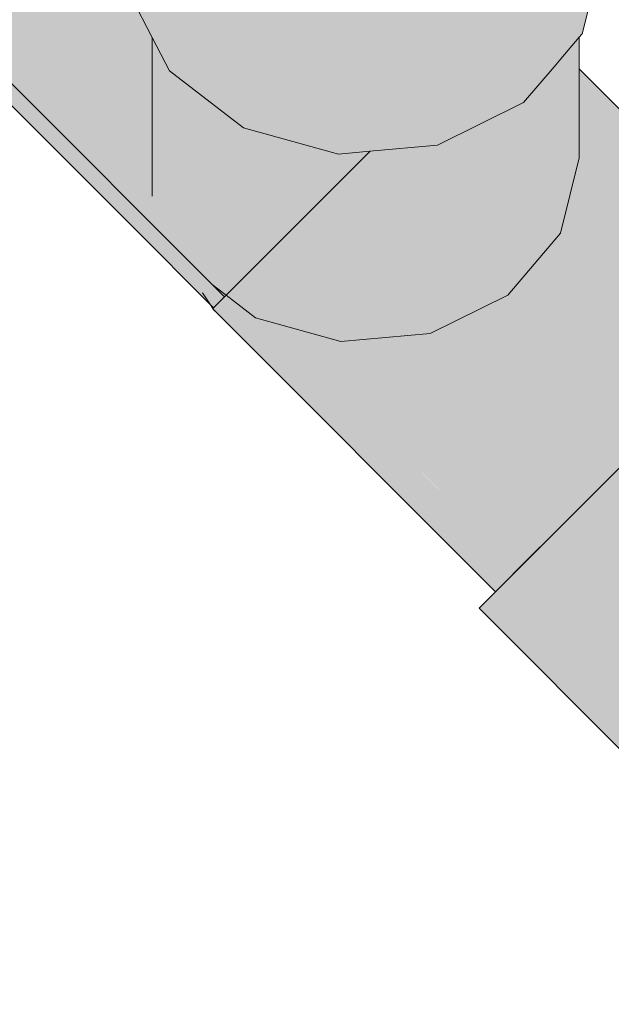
# Model space of a CAD drawing. Header units: millimetres. Extents: x 321 to 585, y -277 to 9.
# Tile 449 of 656: x 520.877 to 521.177, y -206.226 to -205.727. Entities that reach past the tile are written whole.
import ezdxf

# ---------------------------------------------------------------- set-up
doc = ezdxf.new("R2010")
doc.units = ezdxf.units.MM
doc.header["$MEASUREMENT"] = 0
doc.layers.add('CV-Ramal de ventilação', color=9, linetype='Continuous', lineweight=18)
doc.layers.add('TQ-Condutos', color=3, linetype='Continuous', lineweight=25)

msp = doc.modelspace()

# ---------------------------------------------------------------- hatches: boundary and pattern name
at = {"layer": 'CV-Ramal de ventilação', "linetype": 'Continuous'}
for points in [[(521.16248, -205.73442), (521.16248, -205.68656), (521.16097, -205.68806), (521.1577, -205.69133), (521.16097, -205.68805), (521.15771, -205.69126), (521.16248, -205.68656), (521.15981, -205.68917), (521.16097, -205.68803), (521.16002, -205.68895), (521.16248, -205.6865), (521.15808, -205.69084), (521.15771, -205.69121), (521.15492, -205.694), (521.15512, -205.6938), (521.15631, -205.69267), (521.15619, -205.69278), (521.15631, -205.69267), (521.15512, -205.6938), (521.15492, -205.69401), (521.15491, -205.69406), (521.1549, -205.69412), (521.15848, -205.66346), (521.15807, -205.66394), (521.15848, -205.66346), (521.16097, -205.64213), (521.16097, -205.63634), (521.16097, -205.64213), (521.16248, -205.62924), (521.16097, -205.64213), (521.16097, -205.6488), (521.1617, -205.65968), (521.16097, -205.66053), (521.15998, -205.6617), (521.15965, -205.66209), (521.15848, -205.66346), (521.15492, -205.694), (521.15771, -205.6912), (521.16097, -205.68793), (521.16248, -205.68643), (521.16248, -205.65876), (521.16248, -205.73442), (521.16836, -205.65185), (521.16248, -205.73442), (521.17297, -205.69219), (521.17297, -205.64641), (521.17297, -205.58701), (521.16248, -205.54479), (521.16097, -205.54302), (521.16097, -205.54536), (521.16097, -205.58701), (521.05158, -205.58701), (521.16097, -205.62867), (521.05158, -205.58701), (521.08323, -205.68598), (521.08332, -205.68624), (521.08348, -205.68623), (521.08332, -205.68624), (521.05158, -205.58701), (521.04419, -205.64711), (521.02437, -205.6273), (521.00995, -205.61288), (520.99446, -205.59739), (520.94457, -205.60646), (520.94457, -205.59676), (520.94457, -205.56757), (520.94457, -205.5475), (520.94457, -205.54288), (520.94299, -205.54592), (520.93283, -205.56543), (520.93283, -205.6086), (520.94457, -205.63115), (520.93993, -205.62223), (520.93283, -205.6086), (520.93283, -205.62933), (520.94457, -205.64002), (520.94457, -205.66256), (520.94682, -205.66895), (520.95335, -205.64803), (520.94682, -205.66895), (520.94457, -205.67618), (520.94611, -205.67124), (520.94682, -205.66895), (520.94492, -205.66749), (520.94457, -205.66721), (520.94457, -205.66827), (520.94457, -205.66972), (520.94457, -205.66827), (520.94457, -205.66721), (520.94365, -205.66651), (520.93283, -205.64572), (520.93283, -205.65818), (520.93283, -205.71377), (520.94457, -205.73632), (520.95096, -205.67213), (520.95335, -205.67398), (520.95096, -205.67213), (520.94457, -205.73632), (520.95335, -205.75321), (520.98161, -205.69573), (520.99087, -205.6769), (521.03888, -205.69024), (520.99087, -205.6769), (520.98161, -205.69573), (520.99087, -205.69991), (520.99087, -205.78209), (521.02838, -205.71033), (521.03888, -205.71278), (521.07379, -205.70964), (521.03888, -205.71278), (521.03888, -205.79543), (521.07833, -205.70923), (521.08909, -205.75979), (521.08763, -205.7084), (521.08711, -205.69004), (521.08763, -205.7084), (521.08909, -205.75979), (521.08909, -205.70827), (521.08909, -205.69202), (521.08717, -205.68992), (521.08909, -205.69202), (521.09158, -205.6945), (521.08909, -205.69184), (521.09151, -205.69426), (521.08909, -205.68573), (521.09151, -205.69426), (521.10289, -205.70295), (521.10109, -205.70384), (521.10104, -205.70386), (521.10411, -205.70692), (521.11373, -205.71648), (521.10416, -205.70691), (521.11373, -205.71648), (521.10593, -205.70675), (521.11445, -205.71738), (521.1185, -205.70562), (521.12282, -205.69312), (521.13281, -205.66414), (521.16097, -205.63101), (521.13281, -205.66414), (521.14053, -205.68458), (521.15346, -205.66937), (521.15159, -205.67891), (521.152, -205.67871), (521.15415, -205.66856), (521.14708, -205.70192), (521.152, -205.67871), (521.15159, -205.67891), (521.15346, -205.66937), (521.14083, -205.68422), (521.14053, -205.68458), (521.14046, -205.6844), (521.13281, -205.66414), (521.13546, -205.68688), (521.13281, -205.66414), (521.13456, -205.68732), (521.13281, -205.66414), (521.13281, -205.68818), (521.13486, -205.69125), (521.13647, -205.71246), (521.13823, -205.7107), (521.13583, -205.69011), (521.13824, -205.71075), (521.13647, -205.71251), (521.13486, -205.69125), (521.13281, -205.68818), (521.13281, -205.69367), (521.13281, -205.71617), (521.13773, -205.72902), (521.14071, -205.73201), (521.14946, -205.74076), (521.14071, -205.73201), (521.13773, -205.72902), (521.13281, -205.71617), (521.13281, -205.68818), (521.13281, -205.66414), (521.13104, -205.68906), (521.13281, -205.66414), (521.12282, -205.69312), (521.11743, -205.70873), (521.11449, -205.71724), (521.12302, -205.72591), (521.12304, -205.72579), (521.1246, -205.7159), (521.12867, -205.69022), (521.1246, -205.7159), (521.12883, -205.72013), (521.1246, -205.7159), (521.12301, -205.72594), (521.11445, -205.71738), (521.09651, -205.7076), (521.09506, -205.70681), (521.09532, -205.70771), (521.09506, -205.70681), (521.09397, -205.70736), (521.0928, -205.70793), (521.09411, -205.70781), (521.0928, -205.70793), (521.10545, -205.74346), (521.0928, -205.70793), (521.08909, -205.70827), (521.08909, -205.70976), (521.08909, -205.75979), (521.07833, -205.70923), (521.03888, -205.79543), (521.0548, -205.794), (521.08909, -205.79092), (521.13281, -205.76934), (521.13281, -205.73574), (521.13281, -205.7241), (521.13281, -205.73574), (521.13868, -205.74161), (521.13281, -205.73574), (521.13281, -205.76934), (521.14824, -205.75117), (521.15358, -205.74488), (521.16097, -205.73619), (521.16097, -205.72084), (521.16097, -205.73619)], [(520.83345, -205.72869), (520.97361, -205.87122), (520.97685, -205.87209), (520.96338, -205.85557), (520.96811, -205.86281), (520.96914, -205.86438), (520.96811, -205.86281), (520.96338, -205.85557), (520.93853, -205.82508), (520.94457, -205.83249), (520.9569, -205.84761), (520.96338, -205.85557), (520.96714, -205.86018), (520.96549, -205.85701), (520.96329, -205.85278), (520.96307, -205.85237), (520.95948, -205.8496), (520.94457, -205.83215), (520.94457, -205.83112), (520.94457, -205.83215), (520.95948, -205.8496), (520.96307, -205.85237), (520.97499, -205.86154), (520.96009, -205.84664), (520.97748, -205.86346), (520.95991, -205.8463), (520.95275, -205.8393), (520.95991, -205.8463), (520.95692, -205.84054), (520.94457, -205.82678), (520.95692, -205.84054), (520.95991, -205.8463), (520.97748, -205.86346), (520.95585, -205.83849), (520.97748, -205.86346), (520.96009, -205.84664), (520.97499, -205.86154), (520.96307, -205.85237), (520.96329, -205.85278), (520.96549, -205.85701), (520.96714, -205.86018), (520.97685, -205.87209), (520.9812, -205.86775), (520.98201, -205.86694), (520.99145, -205.8575), (520.95507, -205.837), (520.9552, -205.83726), (520.95507, -205.837), (520.94457, -205.82547), (520.95507, -205.837), (520.99145, -205.8575), (520.95048, -205.82818), (520.95145, -205.83005), (520.95048, -205.82818), (520.94457, -205.82532), (520.95048, -205.82818), (520.94457, -205.82395), (520.94109, -205.82146), (520.94457, -205.82395), (520.95048, -205.82818), (520.94457, -205.81682), (520.94333, -205.81445), (520.94457, -205.81682), (520.95048, -205.82818), (520.94457, -205.81061), (520.95048, -205.82818), (520.99145, -205.8575), (521.01645, -205.8325), (520.94457, -205.76061), (520.94457, -205.79081), (520.94457, -205.76061), (520.88351, -205.69955), (520.89238, -205.71658), (520.92146, -205.77245), (520.89238, -205.71658), (520.88351, -205.69955), (520.87305, -205.68909), (520.84805, -205.71409), (520.93782, -205.80387), (520.91406, -205.7801), (520.84805, -205.71409), (520.8378, -205.72435)], [(520.98092, -205.69715), (520.95335, -205.75321), (520.99087, -205.78209), (520.99087, -205.70286), (520.99087, -205.69991), (520.98488, -205.69825), (520.98179, -205.69739), (520.98488, -205.69825), (520.98161, -205.69573)], [(520.88351, -205.69955), (520.93283, -205.74887), (520.94457, -205.76061), (520.93473, -205.71742), (520.93409, -205.7162), (520.93283, -205.71579), (520.88378, -205.69964), (520.93283, -205.71676)], [(521.02652, -205.71389), (520.99087, -205.78209), (521.03888, -205.79543), (521.0288, -205.71369), (521.03888, -205.79543), (521.03888, -205.71324), (521.03888, -205.71278), (521.03763, -205.71289), (521.02838, -205.71033)], [(520.94457, -205.76061), (520.94457, -205.74644), (520.94457, -205.73632), (520.93473, -205.71742), (520.94065, -205.74343)], [(520.93377, -205.83141), (520.97566, -205.8733), (520.83345, -205.72869), (520.83226, -205.72989)], [(520.94457, -205.74644), (520.94457, -205.81682), (520.95873, -205.76353), (520.95335, -205.75321), (520.94457, -205.73632)], [(521.15338, -205.75631), (521.15331, -205.74521), (521.15205, -205.74669), (521.15152, -205.74731), (521.14902, -205.75026), (521.14824, -205.75117), (521.13836, -205.76281), (521.13281, -205.76934), (521.13899, -205.76629), (521.13281, -205.76934), (521.13133, -205.77007), (521.13125, -205.77117), (521.12478, -205.8669), (521.15152, -205.83543), (521.15152, -205.7601), (521.15152, -205.75445), (521.15152, -205.83543), (521.16097, -205.79739), (521.16097, -205.7639), (521.16097, -205.75227), (521.15946, -205.73796), (521.15365, -205.74481), (521.15365, -205.74494), (521.15364, -205.74481), (521.15358, -205.74488), (521.15331, -205.74521)], [(521.16097, -205.75227), (521.16097, -205.73619), (521.15946, -205.73796)], [(520.94837, -205.74937), (520.94457, -205.81682), (520.96303, -205.84958), (520.96189, -205.76961), (520.96307, -205.85237), (520.96307, -205.77187), (520.96307, -205.76069), (520.96283, -205.7605), (520.96175, -205.75967), (520.96156, -205.75952), (520.96059, -205.75877), (520.96082, -205.76755), (520.96059, -205.75877), (520.95335, -205.75321), (520.94948, -205.75022)], [(521.27222, -205.86352), (521.19407, -205.78536), (521.16995, -205.76125), (521.16309, -205.75439), (521.16135, -205.75525), (521.16309, -205.75439), (521.16097, -205.75227), (521.16097, -205.75499), (521.16128, -205.75528), (521.16945, -205.76326), (521.16126, -205.7553), (521.16097, -205.75499), (521.16097, -205.75544), (521.16097, -205.75623), (521.16927, -205.76399), (521.19318, -205.78641), (521.16927, -205.76399), (521.16097, -205.75623), (521.16904, -205.76489), (521.19123, -205.7887), (521.19163, -205.78823), (521.19286, -205.78679), (521.19163, -205.78823), (521.19123, -205.7887), (521.26641, -205.86934)], [(521.16897, -205.76521), (521.16097, -205.75623), (521.16097, -205.7639), (521.16097, -205.76525), (521.16739, -205.77154), (521.16764, -205.77056), (521.16739, -205.77154), (521.18838, -205.79206), (521.18872, -205.79165), (521.18838, -205.79206), (521.16097, -205.76525), (521.18766, -205.7929), (521.16732, -205.77183), (521.16097, -205.76525), (521.16097, -205.76894), (521.14626, -205.7627), (521.13535, -205.76808), (521.13281, -205.76934), (521.16097, -205.78224), (521.16663, -205.7746), (521.16097, -205.78224), (521.13281, -205.76934), (521.13005, -205.77259), (521.12734, -205.77578), (521.15858, -205.80702), (521.12483, -205.77328), (521.11867, -205.77632), (521.1533, -205.82825), (521.09089, -205.79076), (521.09081, -205.79077), (521.09015, -205.79083), (521.152, -205.83349), (521.08979, -205.79057), (521.15152, -205.83543), (521.15273, -205.834), (521.1552, -205.8311), (521.16097, -205.82431), (521.16097, -205.80941), (521.16097, -205.79739), (521.16097, -205.80941), (521.16097, -205.82431), (521.16781, -205.81626), (521.17257, -205.81067), (521.17776, -205.80455), (521.1638, -205.786), (521.16407, -205.78493), (521.1638, -205.786), (521.17776, -205.80455), (521.18099, -205.80075), (521.18152, -205.80013), (521.18641, -205.79437), (521.18152, -205.80013), (521.18099, -205.80075), (521.20996, -205.82489), (521.21463, -205.82259), (521.21578, -205.82202), (521.21776, -205.82104), (521.21578, -205.82202), (521.21463, -205.82259), (521.20996, -205.82489), (521.18099, -205.80075), (521.17776, -205.80455), (521.20944, -205.82514), (521.17776, -205.80455), (521.17257, -205.81067), (521.16781, -205.81626), (521.1925, -205.8335), (521.19764, -205.83096), (521.20618, -205.82675), (521.19764, -205.83096), (521.1925, -205.8335), (521.16781, -205.81626), (521.16097, -205.82431), (521.18752, -205.83596), (521.16097, -205.82431), (521.1552, -205.8311), (521.15273, -205.834), (521.15152, -205.83543), (521.09014, -205.79083), (521.08909, -205.79092), (521.08783, -205.79154), (521.08646, -205.79222), (521.14579, -205.84217), (521.08646, -205.79222), (521.14148, -205.84725), (521.14912, -205.84508), (521.16097, -205.83975), (521.17981, -205.83976), (521.16097, -205.83975), (521.14912, -205.84508), (521.14148, -205.84725), (521.14717, -205.85294), (521.14913, -205.85489), (521.1515, -205.85372), (521.15631, -205.85135), (521.1515, -205.85372), (521.14913, -205.85489), (521.16097, -205.85543), (521.16097, -205.84905), (521.16097, -205.85543), (521.14913, -205.85489), (521.16097, -205.86674), (521.17272, -205.87849), (521.14913, -205.85489), (521.12859, -205.86502), (521.14913, -205.85489), (521.14148, -205.84725), (521.08548, -205.79124), (521.08067, -205.79168), (521.12683, -205.86449), (521.12751, -205.86555), (521.12683, -205.86449), (521.08067, -205.79168), (521.05495, -205.79399), (521.03947, -205.80948), (521.00944, -205.83951), (520.98669, -205.86225), (521.00512, -205.88067), (521.01692, -205.89248), (521.01929, -205.89227), (521.02173, -205.89205), (521.00992, -205.882), (521.02173, -205.89205), (521.04014, -205.89039), (521.04305, -205.89013), (521.04601, -205.88987), (521.06807, -205.89815), (521.05865, -205.88873), (521.07857, -205.88969), (521.0752, -205.88725), (521.07857, -205.88969), (521.08538, -205.88633), (521.08793, -205.88507), (521.08538, -205.88633), (521.08946, -205.88596), (521.08865, -205.88472), (521.08946, -205.88596), (521.11377, -205.88378), (521.1061, -205.87611), (521.10991, -205.87423), (521.12051, -205.869), (521.12478, -205.8669), (521.12051, -205.869), (521.10991, -205.87423), (521.12204, -205.87013), (521.10991, -205.87423), (521.1061, -205.87611), (521.11197, -205.88198), (521.11476, -205.87869), (521.11197, -205.88198), (521.11377, -205.88378), (521.11972, -205.88325), (521.11377, -205.88378), (521.08946, -205.88596), (521.08538, -205.88633), (521.07857, -205.88969), (521.05865, -205.88873), (521.06587, -205.89595), (521.07036, -205.89374), (521.06587, -205.89595), (521.10394, -205.9081), (521.15122, -205.92123), (521.10394, -205.9081), (521.06587, -205.89595), (521.06807, -205.89815), (521.04601, -205.88987), (521.04305, -205.89013), (521.04014, -205.89039), (521.02173, -205.89205), (521.01929, -205.89227), (521.01692, -205.89248), (521.02274, -205.89829), (521.13009, -206.00565), (521.08938, -205.94959), (521.04797, -205.89257), (521.13009, -206.00565), (521.15284, -205.98291), (521.18287, -205.95287), (521.16528, -205.92513), (521.1377, -205.88163), (521.18287, -205.95287), (521.21499, -205.92076), (521.18601, -205.87729), (521.16564, -205.84675), (521.16923, -205.84498), (521.16564, -205.84675), (521.21499, -205.92076), (521.24366, -205.89209), (521.2639, -205.87186), (521.22311, -205.82604), (521.21792, -205.82096), (521.22311, -205.82604), (521.218, -205.82092), (521.22311, -205.82604), (521.21839, -205.82073), (521.19057, -205.78948)], [(521.16097, -205.75623), (521.19057, -205.78948), (521.2231, -205.82603), (521.2639, -205.87186), (521.26641, -205.86934), (521.19123, -205.7887)], [(520.96307, -205.85237), (520.97158, -205.76724), (520.96307, -205.76069)], [(520.96329, -205.77443), (520.96389, -205.85044), (520.99253, -205.78337), (520.99284, -205.78264), (520.99167, -205.78232), (520.99087, -205.78209), (520.96318, -205.76077)], [(520.97066, -205.77648), (520.96332, -205.84987), (520.96579, -205.85234), (520.99687, -205.85209), (520.99502, -205.78528), (520.99087, -205.78209), (520.97609, -205.77798), (520.99087, -205.78209), (520.97348, -205.76871), (520.97272, -205.77705), (520.97348, -205.76871), (520.9733, -205.76856), (520.97254, -205.777), (520.97095, -205.77656), (520.97254, -205.777), (520.9733, -205.76856), (520.97158, -205.76724)], [(521.09551, -205.78775), (521.08538, -205.88633), (521.12478, -205.8669), (521.13133, -205.77007), (521.12478, -205.7733), (521.12361, -205.77388), (521.10653, -205.78231)], [(521.11632, -205.78847), (521.12043, -205.77545), (521.08909, -205.79092), (521.08538, -205.79125), (521.08538, -205.79275), (521.08538, -205.88633)], [(520.96579, -205.85234), (520.97499, -205.86154), (520.98202, -205.86695), (520.99687, -205.87838), (520.99687, -205.85209), (520.99687, -205.78376), (520.99313, -205.78272), (520.99284, -205.78264), (520.96389, -205.85044)], [(521.01974, -205.82915), (521.0358, -205.79458), (521.00174, -205.78511), (520.99687, -205.78376), (520.99687, -205.85206), (520.99687, -205.87838), (521.04014, -205.89039), (521.04014, -205.80871), (521.04014, -205.79578), (521.04014, -205.79532), (521.03888, -205.79543), (521.03613, -205.79568), (521.03888, -205.79543), (521.0358, -205.79458), (521.03525, -205.79576)], [(521.1533, -205.82825), (521.12618, -205.78759), (521.09284, -205.79058), (521.09089, -205.79076)], [(521.08103, -205.79164), (521.06602, -205.79299), (521.05499, -205.79399), (521.04014, -205.79532), (521.04014, -205.80882), (521.04014, -205.89039), (521.08538, -205.88633), (521.08538, -205.79125)], [(520.9759, -205.87473), (520.97638, -205.875), (521.0043, -205.89085), (521.0177, -205.89846), (521.03064, -205.89846), (520.98899, -205.87473), (520.994, -205.87759), (520.99687, -205.87838), (521.00346, -205.88021), (520.99212, -205.87473), (520.98675, -205.8706), (520.99212, -205.87473), (521.0129, -205.87473), (520.98381, -205.86515), (520.99169, -205.85727), (520.9698, -205.83924), (520.95894, -205.84443), (520.95966, -205.84581), (520.98202, -205.86695), (520.98153, -205.86743), (520.98121, -205.86776), (520.97614, -205.87379), (520.97611, -205.87473), (520.97708, -205.87472), (520.98811, -205.87467), (520.97708, -205.87473), (520.98818, -205.87473), (520.97611, -205.87473)], [(520.97566, -205.8733), (520.98153, -205.86743), (520.96823, -205.86228), (520.96855, -205.86288)], [(521.10781, -206.00548), (520.97566, -205.8733), (521.11857, -206.01719), (521.11317, -206.01085), (521.04956, -205.93611), (521.11857, -206.01719), (521.1246, -206.01115), (521.13009, -206.00565), (521.04944, -205.925), (521.03681, -205.91636), (521.04944, -205.925), (521.02274, -205.89829), (521.01347, -205.89116), (521.02274, -205.89829), (521.00512, -205.88067), (521.00328, -205.88016), (521.00512, -205.88067), (520.98669, -205.86225), (521.00153, -205.87967), (521.00718, -205.88632), (521.00153, -205.87967), (520.99687, -205.87838), (521.00153, -205.87967), (520.98669, -205.86225), (520.98201, -205.86694), (520.9812, -205.86775), (520.99291, -205.87728), (521.02711, -205.90973), (520.99291, -205.87728), (520.99106, -205.87677), (520.98989, -205.87645), (521.01469, -205.90124), (520.98989, -205.87645), (520.98899, -205.87619), (521.00765, -205.89643), (520.98895, -205.87618), (520.9812, -205.86775), (520.97629, -205.87267), (521.00741, -205.89627), (520.97629, -205.87267), (520.97566, -205.8733), (520.97963, -205.87728)], [(520.97006, -205.86578), (520.97367, -205.87132), (520.97566, -205.8733), (520.96855, -205.86288)], [(520.97367, -205.87132), (520.97524, -205.87371), (520.97565, -205.87329)], [(521.11857, -206.01719), (520.97955, -205.87722), (520.97565, -205.87333), (520.97525, -205.87373), (520.97518, -205.8738), (520.97542, -205.87398), (520.97517, -205.87379), (520.97552, -205.87414), (520.97655, -205.87517)], [(520.97525, -205.87373), (520.97524, -205.87372), (520.97517, -205.87379)], [(520.97565, -205.87333), (520.97566, -205.8733), (520.97524, -205.87372)], [(520.97524, -205.87371), (520.97524, -205.87372), (520.97566, -205.8733)], [(520.9759, -205.87473), (520.97611, -205.87473), (520.97594, -205.87457), (520.97552, -205.87414)], [(520.9759, -205.87473), (520.97655, -205.87517), (520.97638, -205.875)], [(521.2494, -206.1392), (521.2496, -206.13901), (521.25103, -206.13758), (521.25239, -206.13621), (521.25382, -206.13478), (521.27464, -206.11396), (521.27858, -206.11002), (521.30797, -206.08063), (521.18154, -205.9542), (521.14822, -205.98752), (521.1246, -206.01115), (521.12298, -206.01278)], [(521.23661, -206.15199), (521.2376, -206.151), (521.23813, -206.15048), (521.16805, -206.06667), (521.12298, -206.01278), (521.11857, -206.01719), (521.11019, -206.02557)], [(521.12298, -206.01278), (521.23813, -206.15048), (521.2494, -206.13919)]]:
    msp.add_hatch(color=241, dxfattribs=at).paths.add_polyline_path(points)
at = {"layer": 'TQ-Condutos', "linetype": 'Continuous'}
for points in [[(521.11851, -205.73043), (517.56884, -202.17182), (517.41941, -202.02241)], [(517.27874, -202.16307), (519.91863, -204.80518), (520.98121, -205.86776)], [(520.94457, -205.75547), (520.87794, -205.68885), (520.90103, -205.73319)], [(520.98232, -205.86664), (521.23753, -206.12409), (521.33968, -206.22623)], [(521.0752, -205.93867), (521.13384, -206.00191), (521.13925, -205.9965)], [(521.25549, -206.13311), (521.13383, -206.00191), (521.12571, -206.01004)]]:
    msp.add_hatch(color=73, dxfattribs=at).paths.add_polyline_path(points)

# ---------------------------------------------------------------- linework, layer by layer
at = {"layer": 'CV-Ramal de ventilação'}
for p, q in [((521.16248, -205.73442), (521.17297, -205.69219)), ((520.93283, -205.71377), (520.94457, -205.73632)), ((520.83226, -205.72989), (520.93377, -205.83141)), ((520.94457, -205.73632), (520.95335, -205.75321)), ((520.94457, -205.73632), (520.94457, -205.74644)), ((521.15358, -205.74488), (521.16097, -205.73619)), ((521.16097, -205.73619), (521.16248, -205.73442)), ((521.16097, -205.75227), (521.16097, -205.73619)), ((520.94457, -205.74644), (520.94457, -205.81682)), ((521.14824, -205.75117), (521.15358, -205.74488)), ((521.13281, -205.76934), (521.14824, -205.75117)), ((521.16097, -205.7639), (521.16097, -205.75227)), ((521.16309, -205.75439), (521.16097, -205.75227)), ((520.95335, -205.75321), (520.99087, -205.78209)), ((521.16995, -205.76125), (521.16309, -205.75439)), ((521.19407, -205.78536), (521.16995, -205.76125)), ((521.16097, -205.79739), (521.16097, -205.7639)), ((521.08909, -205.79092), (521.13281, -205.76934)), ((520.99087, -205.78209), (521.03888, -205.79543)), ((521.0548, -205.794), (521.08909, -205.79092)), ((521.03888, -205.79543), (521.0548, -205.794)), ((521.05495, -205.79399), (521.03947, -205.80948)), ((521.15152, -205.83543), (521.16097, -205.79739)), ((521.03947, -205.80948), (521.00944, -205.83951)), ((520.93377, -205.83141), (520.97566, -205.8733)), ((520.99145, -205.8575), (521.01645, -205.8325)), ((521.12478, -205.8669), (521.15152, -205.83543)), ((521.00944, -205.83951), (520.98669, -205.86225)), ((520.98201, -205.86694), (520.99145, -205.8575)), ((520.97499, -205.86154), (520.98202, -205.86695)), ((520.98669, -205.86225), (520.98201, -205.86694)), ((520.97006, -205.86578), (520.97367, -205.87132)), ((520.98201, -205.86694), (520.9812, -205.86775)), ((520.9812, -205.86775), (520.98201, -205.86694)), ((520.98202, -205.86695), (520.99687, -205.87838)), ((521.08538, -205.88633), (521.12478, -205.8669)), ((520.97367, -205.87132), (520.97524, -205.87371)), ((520.97629, -205.87267), (520.97566, -205.8733)), ((520.9812, -205.86775), (520.97629, -205.87267)), ((520.97685, -205.87209), (520.9812, -205.86775)), ((520.97524, -205.87372), (520.97517, -205.87379)), ((520.97517, -205.87379), (520.97552, -205.87414)), ((520.97566, -205.8733), (520.97524, -205.87372)), ((520.97524, -205.87371), (520.97524, -205.87372)), ((520.97552, -205.87414), (520.97655, -205.87517)), ((520.97552, -205.87414), (520.9759, -205.87473)), ((520.9759, -205.87473), (520.97655, -205.87517)), ((520.97655, -205.87517), (521.11857, -206.01719)), ((520.99687, -205.87838), (521.04014, -205.89039)), ((521.04014, -205.89039), (521.08538, -205.88633)), ((521.18154, -205.9542), (521.14822, -205.98752)), ((521.15284, -205.98291), (521.18287, -205.95287)), ((521.13009, -206.00565), (521.15284, -205.98291)), ((521.14822, -205.98752), (521.1246, -206.01115)), ((521.1246, -206.01115), (521.13009, -206.00565)), ((521.11857, -206.01719), (521.1246, -206.01115)), ((521.1246, -206.01115), (521.12298, -206.01278)), ((521.11857, -206.01719), (521.11019, -206.02557)), ((521.12298, -206.01278), (521.11857, -206.01719)), ((521.11019, -206.02557), (521.23661, -206.15199))]:
    msp.add_line(p, q, dxfattribs=at)
at = {"layer": 'TQ-Condutos'}
msp.add_line((519.91863, -204.80518), (520.98121, -205.86776), dxfattribs=at)

doc.saveas('drawing.dxf')
